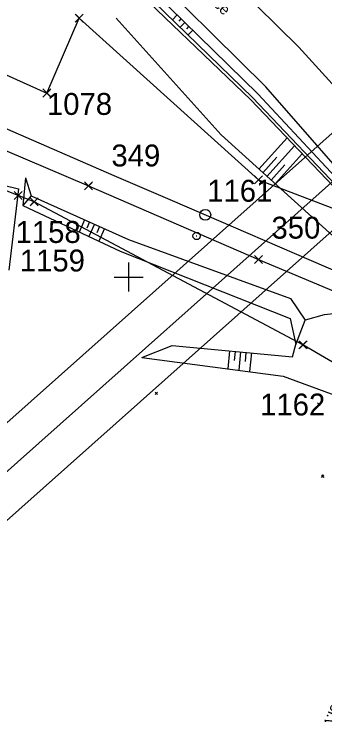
# Model space of a CAD drawing. Extents: x -866402 to -860377, y -1041908 to -1038598.
# Drawn here: x -865615.7 to -865573.1, y -1039760 to -1039664 of the extents above; entities that cross this region are included whole.
import ezdxf

# ---------------------------------------------------------------- set-up
doc = ezdxf.new("R2010")
doc.units = 0
for name, color, linetype in [('PS 02 trasa', 7, 'Continuous'), ('SZDC', 7, 'Continuous'), ('Vrstva 1', 7, 'Continuous'), ('Vrstva 16', 7, 'Continuous'), ('Vrstva 18', 7, 'Continuous'), ('Vrstva 48', 7, 'Continuous'), ('Vrstva 49', 7, 'Continuous'), ('Vrstva 5', 7, 'Continuous'), ('Vrstva 51', 7, 'Continuous'), ('Vrstva 60', 7, 'Continuous'), ('Vrstva 7', 7, 'Continuous')]:
    doc.layers.add(name, color=color, linetype=linetype)

msp = doc.modelspace()

# ---------------------------------------------------------------- linework, layer by layer
at = {"layer": 'PS 02 trasa'}
msp.add_lwpolyline([(-865628.186, -1039677.875), (-865605.513, -1039687.522), (-865582.188, -1039697.609), (-865559.135, -1039707.282), (-865536.33, -1039717.326), (-865529.815, -1039720.29), (-865517.478, -1039726.612), (-865515.91, -1039727.725), (-865511.274, -1039730.03), (-865496.482, -1039740.501), (-865475.382, -1039758.328), (-865458.857, -1039776.794), (-865444.733, -1039796.935), (-865433.238, -1039818.954), (-865429.288, -1039825.714), (-865424.652, -1039842.039), (-865418.669, -1039865.775), (-865413.421, -1039890.201), (-865408.642, -1039914.815), (-865404.584, -1039939.796), (-865398.64, -1039963.996), (-865396.046, -1039975.04), (-865392.507, -1039988.179), (-865384.792, -1040012.105)], dxfattribs=at)
at = {"layer": 'SZDC'}
for points in [[(-865624.73, -1039668.72), (-865611.2, -1039674.78), (-865606.77, -1039664.52), (-865582.19, -1039686.68), (-865522.1, -1039709.6), (-865498.95, -1039712.74), (-865494.8, -1039723.92), (-865492.23, -1039729.63), (-865486.92, -1039727.63), (-865479.36, -1039733.06), (-865471.87, -1039746.72), (-865447.59, -1039774.17), (-865438.19, -1039786.93), (-865431.15, -1039801.77), (-865408.04, -1039829.99)], [(-865395.62, -1040020.69), (-865413.96, -1039944.15), (-865410.47, -1039918.35), (-865441.28, -1039903.04), (-865441.01, -1039880.27), (-865424.37, -1039862.92), (-865425.77, -1039860.85), (-865430.49, -1039853.5), (-865438.62, -1039843), (-865443.16, -1039806.76), (-865453.66, -1039802.74), (-865481.31, -1039769.11), (-865500.26, -1039751.7), (-865548.22, -1039725.62), (-865576.1, -1039709.31), (-865612.95, -1039689.68), (-865615.16, -1039688.82), (-865619.36, -1039687.18)]]:
    msp.add_lwpolyline(points, dxfattribs=at)
at = {"layer": 'Vrstva 1'}
for points in [[(-865806.066, -1039438.629), (-865803.189, -1039456.352), (-865799.751, -1039471.992), (-865795.041, -1039488.674), (-865789.635, -1039504.515), (-865781.762, -1039523.679), (-865773.415, -1039540.557), (-865769.611, -1039547.471), (-865760.779, -1039561.971), (-865750.572, -1039576.641), (-865740.267, -1039589.838), (-865728.375, -1039603.441), (-865716.145, -1039615.925), (-865703.307, -1039627.546), (-865689.97, -1039638.295), (-865676.849, -1039647.692), (-865664.103, -1039655.787), (-865650.327, -1039663.604), (-865635.031, -1039671.361), (-865618.748, -1039678.842), (-865602.035, -1039686.089)], [(-865602.035, -1039686.089), (-865594.044, -1039689.529), (-865570.95, -1039699.457), (-865564.095, -1039702.423), (-865547.989, -1039709.434)]]:
    msp.add_lwpolyline(points, dxfattribs=at)
for points in [[(-865732.632, -1039823.163), (-864894.802, -1040764.235), (-864672.984, -1040566.751), (-865510.814, -1039625.68)], [(-865511.224, -1039632.739), (-864680.043, -1040566.341), (-864894.393, -1040757.175), (-865725.573, -1039823.573)], [(-865718.521, -1039823.982), (-865030.298, -1040597.011), (-864823.41, -1040412.82), (-865511.633, -1039639.791)], [(-865511.633, -1039639.791), (-864823.41, -1040412.82), (-865030.298, -1040597.011), (-865718.521, -1039823.982)]]:
    msp.add_lwpolyline(points, close=True, dxfattribs=at)
at = {"layer": 'Vrstva 16'}
msp.add_lwpolyline([(-865619.16, -1039699.392), (-865617.164, -1039687.419), (-865615.12, -1039687.907), (-865616.408, -1039699.058)], dxfattribs=at)
at = {"layer": 'Vrstva 48'}
for p, q in [((-865593.349, -1039664.055), (-865594.012, -1039664.731)), ((-865592.813, -1039664.58), (-865593.143, -1039664.917)), ((-865592.277, -1039665.104), (-865592.936, -1039665.777)), ((-865591.741, -1039665.629), (-865592.07, -1039665.964)), ((-865591.206, -1039666.154), (-865591.86, -1039666.822)), ((-865582.154, -1039685.205), (-865578.287, -1039680.927)), ((-865581.041, -1039686.211), (-865577.248, -1039682.015)), ((-865581.597, -1039685.708), (-865579.682, -1039683.589)), ((-865579.928, -1039687.216), (-865576.21, -1039683.103)), ((-865580.485, -1039686.714), (-865578.607, -1039684.636)), ((-865606.05, -1039692.152), (-865606.799, -1039693.832)), ((-865605.365, -1039692.458), (-865605.742, -1039693.304)), ((-865604.68, -1039692.763), (-865605.44, -1039694.469)), ((-865603.995, -1039693.069), (-865604.378, -1039693.928)), ((-865603.31, -1039693.374), (-865604.082, -1039695.106)), ((-865586.167, -1039710.123), (-865586.396, -1039712.578)), ((-865585.421, -1039710.193), (-865585.536, -1039711.435)), ((-865584.674, -1039710.263), (-865584.908, -1039712.774)), ((-865583.927, -1039710.332), (-865584.046, -1039711.602)), ((-865583.18, -1039710.402), (-865583.42, -1039712.97))]:
    msp.add_line(p, q, dxfattribs=at)
at = {"layer": 'Vrstva 49'}
for p, q in [((-865614.137, -1039686.421), (-865614.506, -1039690.22)), ((-865613.374, -1039688.886), (-865614.506, -1039690.22)), ((-865614.506, -1039690.22), (-865601.154, -1039696.478)), ((-865600.026, -1039694.839), (-865577.8, -1039702.957)), ((-865577.8, -1039702.957), (-865575.802, -1039705.931)), ((-865596.382, -1039715.763), (-865596.028, -1039716.117)), ((-865596.382, -1039716.117), (-865596.028, -1039715.763)), ((-865574.091, -1039717.269), (-865573.737, -1039717.623)), ((-865574.091, -1039717.623), (-865573.737, -1039717.269)), ((-865573.581, -1039727.109), (-865573.227, -1039727.463)), ((-865573.581, -1039727.463), (-865573.227, -1039727.109))]:
    msp.add_line(p, q, dxfattribs=at)
for points in [[(-865569.739, -1039689.368), (-865583.015, -1039675.415), (-865601.086, -1039657.858)], [(-865600.471, -1039657.078), (-865582.306, -1039674.872), (-865569.193, -1039688.96)], [(-865601.503, -1039658.222), (-865583.271, -1039675.707), (-865570.056, -1039689.548)], [(-865601.717, -1039664.52), (-865587.334, -1039680.522), (-865569.605, -1039696.548)], [(-865614.137, -1039686.421), (-865613.374, -1039688.886), (-865600.026, -1039694.839)], [(-865601.154, -1039696.478), (-865577.865, -1039705.677), (-865577.083, -1039709.25)], [(-865567.905, -1039704.646), (-865573.18, -1039705.168), (-865575.802, -1039705.931)], [(-865598.19, -1039711.027), (-865594.017, -1039709.391), (-865577.554, -1039710.927), (-865577.083, -1039709.25), (-865575.802, -1039705.931)], [(-865598.19, -1039711.027), (-865578.819, -1039713.575), (-865572.234, -1039716), (-865566.06, -1039717.757), (-865560.942, -1039714.562)]]:
    msp.add_lwpolyline(points, dxfattribs=at)
at = {"layer": 'Vrstva 5'}
for p, q in [((-865600, -1039698), (-865600, -1039702)), ((-865602, -1039700), (-865598, -1039700))]:
    msp.add_line(p, q, dxfattribs=at)
at = {"layer": 'Vrstva 51'}
for points in [[(-865594.041, -1039651.366), (-865576.667, -1039668.477), (-865562.916, -1039683.636), (-865552.35, -1039696.552), (-865542.647, -1039709.558), (-865535.504, -1039720.304), (-865529.785, -1039729.9), (-865525.355, -1039737.942), (-865517.417, -1039753.327), (-865506.655, -1039776.617)], [(-865522.517, -1039758.542), (-865531.337, -1039741.439), (-865539.073, -1039727.878), (-865550.042, -1039711.379), (-865557.285, -1039701.243), (-865581.186, -1039673.95), (-865599.347, -1039655.989)]]:
    msp.add_lwpolyline(points, dxfattribs=at)
at = {"layer": 'Vrstva 60'}
for p, q in [((-865606.32, -1039664.97), (-865607.32, -1039663.97)), ((-865606.32, -1039664.07), (-865607.32, -1039665.07)), ((-865607.22, -1039664.97), (-865606.22, -1039663.97)), ((-865607.22, -1039664.07), (-865606.22, -1039665.07)), ((-865606.77, -1039664.52), (-865606.77, -1039664.52)), ((-865610.75, -1039675.23), (-865611.75, -1039674.23)), ((-865610.75, -1039674.33), (-865611.75, -1039675.33)), ((-865611.65, -1039675.23), (-865610.65, -1039674.23)), ((-865611.65, -1039674.33), (-865610.65, -1039675.33)), ((-865611.2, -1039674.78), (-865611.2, -1039674.78)), ((-865581.74, -1039687.13), (-865582.74, -1039686.13)), ((-865581.74, -1039686.23), (-865582.74, -1039687.23)), ((-865582.64, -1039687.13), (-865581.64, -1039686.13)), ((-865582.64, -1039686.23), (-865581.64, -1039687.23)), ((-865582.19, -1039686.68), (-865582.19, -1039686.68)), ((-865605.063, -1039687.972), (-865606.063, -1039686.972)), ((-865605.063, -1039687.072), (-865606.063, -1039688.072)), ((-865605.963, -1039687.972), (-865604.963, -1039686.972)), ((-865605.963, -1039687.072), (-865604.963, -1039688.072)), ((-865605.513, -1039687.522), (-865605.513, -1039687.522)), ((-865614.71, -1039689.27), (-865615.71, -1039688.27)), ((-865614.71, -1039688.37), (-865615.71, -1039689.37)), ((-865615.61, -1039689.27), (-865614.61, -1039688.27)), ((-865615.61, -1039688.37), (-865614.61, -1039689.37)), ((-865615.16, -1039688.82), (-865615.16, -1039688.82)), ((-865612.5, -1039690.13), (-865613.5, -1039689.13)), ((-865612.5, -1039689.23), (-865613.5, -1039690.23)), ((-865613.4, -1039690.13), (-865612.4, -1039689.13)), ((-865613.4, -1039689.23), (-865612.4, -1039690.23)), ((-865612.95, -1039689.68), (-865612.95, -1039689.68)), ((-865581.738, -1039698.059), (-865582.738, -1039697.059)), ((-865581.738, -1039697.159), (-865582.738, -1039698.159)), ((-865582.638, -1039698.059), (-865581.638, -1039697.059)), ((-865582.638, -1039697.159), (-865581.638, -1039698.159)), ((-865582.188, -1039697.609), (-865582.188, -1039697.609)), ((-865575.65, -1039709.76), (-865576.65, -1039708.76)), ((-865576.55, -1039709.76), (-865575.55, -1039708.76)), ((-865575.65, -1039708.86), (-865576.65, -1039709.86)), ((-865576.55, -1039708.86), (-865575.55, -1039709.86)), ((-865576.1, -1039709.31), (-865576.1, -1039709.31))]:
    msp.add_line(p, q, dxfattribs=at)
at = {"layer": 'Vrstva 7'}
msp.add_line((-865590.737, -1039694.38), (-865590.637, -1039694.38), dxfattribs=at)
for centre, radius in [((-865589.504, -1039691.481), 0.75), ((-865590.687, -1039694.38), 0.5)]:
    msp.add_circle(centre, radius, dxfattribs=at)

# ---------------------------------------------------------------- texts
at = {"layer": 'Vrstva 18'}
msp.add_text('sv.kol.34,60m,vol.v.4,40m', height=1.5, rotation=246.57192, dxfattribs=at).set_placement((-865566.564, -1039745.599))
at = {"layer": 'Vrstva 51'}
msp.add_text('komunikace', height=1.5, rotation=315.43696, dxfattribs=at).set_placement((-865594.559, -1039656.716))
at = {"layer": 'Vrstva 60'}
for s, p in [('1078', (-865611.2, -1039677.78)), ('349', (-865602.358, -1039684.845)), ('1161', (-865589.227, -1039689.68)), ('1158', (-865615.5, -1039695.331)), ('350', (-865580.419, -1039694.74)), ('1159', (-865614.92, -1039699.242)), ('1162', (-865581.977, -1039718.979))]:
    msp.add_text(s, height=3, dxfattribs=at).set_placement(p)

doc.saveas('drawing.dxf')
